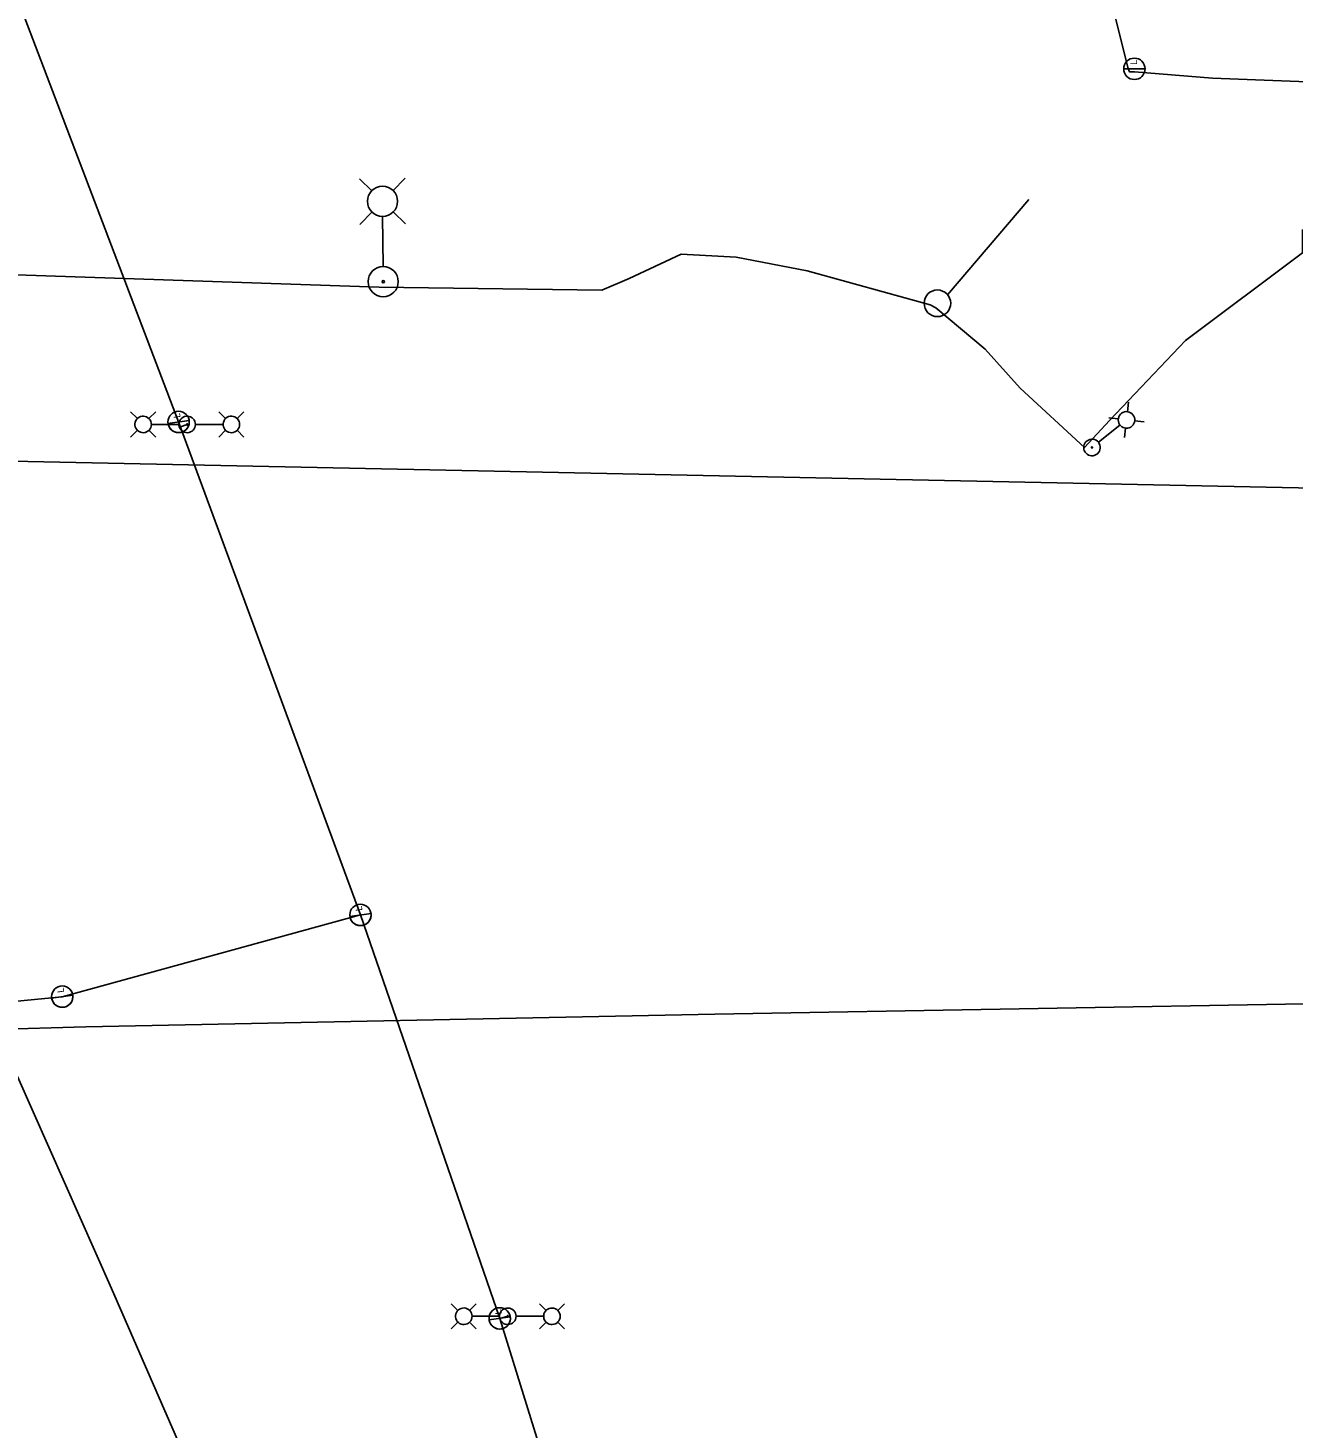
# Model space of a CAD drawing. Extents: x 596028 to 606371, y 330010 to 403088.
# Drawn here: x 603926.9 to 604259.3, y 349573.3 to 349941 of the extents above; entities that cross this region are included whole.
import ezdxf

# ---------------------------------------------------------------- set-up
doc = ezdxf.new("R2010")
doc.units = 0
for name, color, linetype in [('E_FTMS', 7, 'Continuous'), ('E_FTMS_Conduit', 7, 'Continuous'), ('E_LTG', 7, 'Continuous'), ('E_LTG_CID', 7, 'Continuous'), ('E_UTL_FO_UG', 7, 'Continuous'), ('E_UTL_T_UG', 7, 'Continuous')]:
    doc.layers.add(name, color=color, linetype=linetype)

# ---------------------------------------------------------------- blocks, each defined once
blk = doc.blocks.new('_U278')
at = {"layer": 'E_LTG'}
blk.add_lwpolyline([(0.001, -0.171), (0.001, 0.172)], dxfattribs=at)
blk.add_circle((0.001, 0), 0.171, dxfattribs=at)
blk.add_arc((0.001, 0), 0.171, 90, 270, dxfattribs=at)
blk.add_text('L', height=0.108, dxfattribs=at).set_placement((0.066, -0.042))
blk = doc.blocks.new('_U272')
at = {"layer": 'E_LTG'}
blk.add_lwpolyline([(0.001, -0.171), (0.001, 0.172)], dxfattribs=at)
blk.add_circle((0.001, 0), 0.171, dxfattribs=at)
blk.add_arc((0.001, 0), 0.171, 90, 270, dxfattribs=at)
blk.add_text('L', height=0.108, dxfattribs=at).set_placement((0.066, -0.042))

msp = doc.modelspace()

# ---------------------------------------------------------------- linework, layer by layer
at = {"layer": 'E_FTMS'}
msp.add_line((604168.52, 349870.96), (604189.83, 349895.99), dxfattribs=at)
msp.add_circle((604165.84, 349868.71), 3.5, dxfattribs=at)
at = {"layer": 'E_FTMS_Conduit'}
msp.add_lwpolyline([(603982.63, 349526.67), (603972.12, 349556.51), (603948.77, 349609.95), (603924.1, 349665.61), (603917.75, 349678.01), (603907.79, 349722.38), (603905.34, 349732.1)], dxfattribs=at)
at = {"layer": 'E_LTG'}
for points in [[(604017.23, 349898.24), (604013.98, 349901.44)], [(604022.77, 349898.28), (604025.98, 349901.54)], [(604017.28, 349892.7), (604014.08, 349889.44)], [(604020.06, 349891.47), (604020.17, 349878.42)], [(604022.82, 349892.74), (604026.08, 349889.54)], [(603955.62, 349838.41), (603953.84, 349840.18)], [(603958.66, 349838.41), (603960.44, 349840.18)], [(603978.79, 349838.41), (603977.01, 349840.18)], [(603981.84, 349838.41), (603983.61, 349840.18)], [(604217.22, 349839.44), (604216.94, 349839.74), (604216.6, 349839.97), (604216.22, 349840.14), (604215.82, 349840.24), (604215.4, 349840.25), (604214.99, 349840.19), (604214.61, 349840.05), (604214.25, 349839.84), (604213.94, 349839.57), (604213.69, 349839.24), (604213.5, 349838.87), (604213.39, 349838.48), (604213.35, 349838.06), (604213.39, 349837.65), (604213.51, 349837.26), (604213.7, 349836.89), (604213.96, 349836.57), (604214.28, 349836.3), (604214.64, 349836.1), (604215.03, 349835.96), (604215.44, 349835.91), (604215.85, 349835.93), (604216.25, 349836.03), (604216.63, 349836.21), (604216.96, 349836.45), (604217.25, 349836.75), (604217.47, 349837.1), (604217.62, 349837.49), (604217.69, 349837.89), (604217.69, 349838.31), (604217.61, 349838.71), (604217.45, 349839.09), (604217.22, 349839.44)], [(604215.76, 349840.23), (604216.04, 349842.72)], [(603959.32, 349836.88), (603959.28, 349837.3), (603959.16, 349837.69), (603958.97, 349838.06), (603958.72, 349838.39), (603958.4, 349838.66), (603958.05, 349838.86), (603957.65, 349839), (603957.25, 349839.06), (603956.83, 349839.04), (603956.43, 349838.94), (603956.05, 349838.77), (603955.72, 349838.53), (603955.43, 349838.23), (603955.21, 349837.88), (603955.05, 349837.5), (603954.98, 349837.09), (603954.98, 349836.68), (603955.05, 349836.27), (603955.21, 349835.89), (603955.43, 349835.54), (603955.72, 349835.24), (603956.05, 349835), (603956.43, 349834.83), (603956.83, 349834.73), (603957.25, 349834.71), (603957.65, 349834.77), (603958.05, 349834.91), (603958.4, 349835.11), (603958.72, 349835.38), (603958.97, 349835.71), (603959.16, 349836.08), (603959.28, 349836.47), (603959.32, 349836.88)], [(603959.35, 349836.88), (603966.53, 349836.88)], [(603970.88, 349836.88), (603970.84, 349837.3), (603970.73, 349837.69), (603970.54, 349838.06), (603970.28, 349838.39), (603969.97, 349838.66), (603969.61, 349838.86), (603969.22, 349839), (603968.81, 349839.06), (603968.4, 349839.04), (603968, 349838.94), (603967.62, 349838.77), (603967.28, 349838.53), (603967, 349838.23), (603966.77, 349837.88), (603966.62, 349837.5), (603966.54, 349837.09), (603966.54, 349836.68), (603966.62, 349836.27), (603966.77, 349835.89), (603967, 349835.54), (603967.28, 349835.24), (603967.62, 349835), (603968, 349834.83), (603968.4, 349834.73), (603968.81, 349834.71), (603969.22, 349834.77), (603969.61, 349834.91), (603969.97, 349835.11), (603970.28, 349835.38), (603970.54, 349835.71), (603970.73, 349836.08), (603970.84, 349836.47), (603970.88, 349836.88)], [(603968.87, 349836.88), (603968.87, 349836.92), (603968.86, 349836.95), (603968.85, 349836.97), (603968.83, 349837), (603968.8, 349837.02), (603968.78, 349837.04), (603968.75, 349837.05), (603968.71, 349837.05), (603968.68, 349837.05), (603968.65, 349837.04), (603968.62, 349837.03), (603968.6, 349837.01), (603968.58, 349836.99), (603968.56, 349836.96), (603968.55, 349836.93), (603968.54, 349836.9), (603968.54, 349836.87), (603968.55, 349836.84), (603968.56, 349836.81), (603968.58, 349836.78), (603968.6, 349836.76), (603968.62, 349836.74), (603968.65, 349836.73), (603968.68, 349836.72), (603968.71, 349836.72), (603968.75, 349836.72), (603968.78, 349836.73), (603968.8, 349836.75), (603968.83, 349836.77), (603968.85, 349836.79), (603968.86, 349836.82), (603968.87, 349836.85), (603968.87, 349836.88)], [(603978.1, 349836.88), (603970.92, 349836.88)], [(603982.49, 349836.88), (603982.45, 349837.3), (603982.33, 349837.69), (603982.14, 349838.06), (603981.88, 349838.39), (603981.57, 349838.66), (603981.21, 349838.86), (603980.82, 349839), (603980.41, 349839.06), (603980, 349839.04), (603979.6, 349838.94), (603979.22, 349838.77), (603978.89, 349838.53), (603978.6, 349838.23), (603978.38, 349837.88), (603978.22, 349837.5), (603978.14, 349837.09), (603978.14, 349836.68), (603978.22, 349836.27), (603978.38, 349835.89), (603978.6, 349835.54), (603978.89, 349835.24), (603979.22, 349835), (603979.6, 349834.83), (603980, 349834.73), (603980.41, 349834.71), (603980.82, 349834.77), (603981.21, 349834.91), (603981.57, 349835.11), (603981.88, 349835.38), (603982.14, 349835.71), (603982.33, 349836.08), (603982.45, 349836.47), (603982.49, 349836.88)], [(604213.8, 349836.7), (604208.19, 349832.22)], [(604213.38, 349838.32), (604210.89, 349838.6)], [(604215.29, 349835.94), (604215.01, 349833.44)], [(604217.67, 349837.85), (604220.16, 349837.57)], [(603955.62, 349835.36), (603953.84, 349833.58)], [(603958.66, 349835.36), (603960.44, 349833.58)], [(603978.79, 349835.36), (603977.01, 349833.58)], [(603981.84, 349835.36), (603983.61, 349833.58)], [(604208.16, 349832.19), (604207.88, 349832.49), (604207.54, 349832.73), (604207.16, 349832.9), (604206.76, 349832.99), (604206.34, 349833.01), (604205.93, 349832.94), (604205.54, 349832.8), (604205.19, 349832.6), (604204.88, 349832.32), (604204.62, 349831.99), (604204.44, 349831.63), (604204.32, 349831.23), (604204.29, 349830.82), (604204.33, 349830.4), (604204.45, 349830.01), (604204.64, 349829.64), (604204.9, 349829.32), (604205.22, 349829.05), (604205.58, 349828.85), (604205.97, 349828.72), (604206.38, 349828.66), (604206.79, 349828.68), (604207.19, 349828.78), (604207.57, 349828.96), (604207.9, 349829.2), (604208.19, 349829.5), (604208.41, 349829.85), (604208.56, 349830.24), (604208.63, 349830.64), (604208.63, 349831.06), (604208.55, 349831.46), (604208.39, 349831.85), (604208.16, 349832.19)], [(604206.59, 349830.94), (604206.57, 349830.96), (604206.55, 349830.98), (604206.52, 349830.99), (604206.49, 349831), (604206.46, 349831), (604206.42, 349830.99), (604206.39, 349830.98), (604206.37, 349830.97), (604206.34, 349830.95), (604206.32, 349830.92), (604206.31, 349830.89), (604206.3, 349830.86), (604206.3, 349830.83), (604206.3, 349830.8), (604206.31, 349830.77), (604206.33, 349830.74), (604206.34, 349830.72), (604206.37, 349830.7), (604206.4, 349830.68), (604206.43, 349830.67), (604206.46, 349830.67), (604206.49, 349830.67), (604206.52, 349830.68), (604206.55, 349830.69), (604206.57, 349830.71), (604206.6, 349830.73), (604206.61, 349830.76), (604206.62, 349830.79), (604206.63, 349830.82), (604206.63, 349830.85), (604206.62, 349830.88), (604206.61, 349830.91), (604206.59, 349830.94)], [(604039.86, 349604.17), (604038.08, 349605.95)], [(604043.56, 349602.65), (604043.52, 349603.06), (604043.4, 349603.46), (604043.21, 349603.83), (604042.96, 349604.15), (604042.64, 349604.42), (604042.29, 349604.63), (604041.9, 349604.77), (604041.49, 349604.83), (604041.07, 349604.81), (604040.67, 349604.71), (604040.29, 349604.54), (604039.96, 349604.3), (604039.67, 349604), (604039.45, 349603.65), (604039.29, 349603.27), (604039.22, 349602.86), (604039.22, 349602.45), (604039.29, 349602.04), (604039.45, 349601.66), (604039.67, 349601.31), (604039.96, 349601.01), (604040.29, 349600.77), (604040.67, 349600.6), (604041.07, 349600.5), (604041.49, 349600.48), (604041.9, 349600.54), (604042.29, 349600.67), (604042.64, 349600.88), (604042.96, 349601.15), (604043.21, 349601.48), (604043.4, 349601.84), (604043.52, 349602.24), (604043.56, 349602.65)], [(604042.9, 349604.17), (604044.68, 349605.95)], [(604055.12, 349602.65), (604055.08, 349603.06), (604054.97, 349603.46), (604054.78, 349603.83), (604054.52, 349604.15), (604054.21, 349604.42), (604053.85, 349604.63), (604053.46, 349604.77), (604053.05, 349604.82), (604052.64, 349604.81), (604052.24, 349604.71), (604051.86, 349604.54), (604051.52, 349604.3), (604051.24, 349604), (604051.01, 349603.65), (604050.86, 349603.26), (604050.78, 349602.86), (604050.78, 349602.44), (604050.86, 349602.04), (604051.01, 349601.65), (604051.24, 349601.31), (604051.52, 349601.01), (604051.86, 349600.77), (604052.24, 349600.6), (604052.64, 349600.5), (604053.05, 349600.48), (604053.46, 349600.54), (604053.85, 349600.67), (604054.21, 349600.88), (604054.52, 349601.15), (604054.78, 349601.48), (604054.97, 349601.84), (604055.08, 349602.24), (604055.12, 349602.65)], [(604063.03, 349604.18), (604061.25, 349605.95)], [(604066.73, 349602.65), (604066.69, 349603.06), (604066.57, 349603.46), (604066.38, 349603.83), (604066.13, 349604.15), (604065.81, 349604.42), (604065.45, 349604.63), (604065.06, 349604.77), (604064.65, 349604.82), (604064.24, 349604.81), (604063.84, 349604.71), (604063.46, 349604.54), (604063.13, 349604.3), (604062.84, 349604), (604062.62, 349603.65), (604062.46, 349603.26), (604062.38, 349602.86), (604062.38, 349602.44), (604062.46, 349602.04), (604062.62, 349601.65), (604062.84, 349601.31), (604063.13, 349601.01), (604063.46, 349600.77), (604063.84, 349600.6), (604064.24, 349600.5), (604064.65, 349600.48), (604065.06, 349600.54), (604065.45, 349600.67), (604065.81, 349600.88), (604066.13, 349601.15), (604066.38, 349601.48), (604066.57, 349601.84), (604066.69, 349602.24), (604066.73, 349602.65)], [(604066.08, 349604.18), (604067.85, 349605.95)], [(604039.86, 349601.13), (604038.08, 349599.35)], [(604042.9, 349601.13), (604044.68, 349599.35)], [(604043.59, 349602.65), (604050.77, 349602.65)], [(604053.11, 349602.65), (604053.11, 349602.68), (604053.1, 349602.71), (604053.09, 349602.74), (604053.07, 349602.77), (604053.04, 349602.79), (604053.02, 349602.8), (604052.99, 349602.81), (604052.96, 349602.82), (604052.92, 349602.82), (604052.89, 349602.81), (604052.86, 349602.8), (604052.84, 349602.78), (604052.82, 349602.75), (604052.8, 349602.73), (604052.79, 349602.7), (604052.78, 349602.67), (604052.78, 349602.64), (604052.79, 349602.6), (604052.8, 349602.58), (604052.82, 349602.55), (604052.84, 349602.53), (604052.86, 349602.51), (604052.89, 349602.49), (604052.92, 349602.49), (604052.96, 349602.49), (604052.99, 349602.49), (604053.02, 349602.5), (604053.04, 349602.52), (604053.07, 349602.54), (604053.09, 349602.56), (604053.1, 349602.59), (604053.11, 349602.62), (604053.11, 349602.65)], [(604062.34, 349602.65), (604055.16, 349602.65)], [(604063.03, 349601.13), (604061.25, 349599.35)], [(604066.08, 349601.13), (604067.85, 349599.35)]]:
    msp.add_lwpolyline(points, dxfattribs=at)
for centre, radius in [((604020.03, 349895.49), 3.96), ((604020.21, 349874.39), 3.96), ((604020.21, 349874.39), 0.303)]:
    msp.add_circle(centre, radius, dxfattribs=at)
at = {"layer": 'E_LTG_CID'}
for p, q in [((604019.12, 349872.98), (603880.14, 349877.6)), ((603935.86, 349686.59), (603935.86, 349686.59))]:
    msp.add_line(p, q, dxfattribs=at)
for points in [[(604318.05, 348339.7), (604287.36, 348606.91), (604242.16, 348872.6), (604188.57, 349120.13), (604125.01, 349362.84), (604050.82, 349602.08), (604014.23, 349708.06), (603966.43, 349837.54), (603869.82, 350091.09), (603838.85, 350172.22), (603784.41, 350315.72), (603699.29, 350539.43), (603613.87, 350764.2), (603510.34, 351036.54), (603442.84, 351213.06), (603357.76, 351436.96)], [(604208.26, 349961.3), (604215.87, 349930.65), (604216.32, 349929.52), (604217.6, 349929.46), (604238.11, 349927.82), (604276.71, 349926.34), (604297.6, 349927.21), (604312.87, 349926.13), (604357.45, 349924.33), (604373.27, 349924.38), (604381.43, 349923.31), (604447.15, 349919.45)], [(604204.48, 349830.86), (604211.11, 349837.9), (604231.02, 349858.9), (604261.76, 349881.95), (604261.78, 349888.09)], [(604019.12, 349872.98), (604077.69, 349872.18), (604084.82, 349875.2), (604098.53, 349881.6), (604112.99, 349880.79), (604131.65, 349877.2), (604163.95, 349868.28), (604165.42, 349867.48), (604178.36, 349856.66), (604187.57, 349846.44), (604204.48, 349830.86)], [(603968.71, 349836.88), (603966.92, 349836.22)], [(603935.86, 349686.59), (603896.67, 349682.78), (603866.61, 349692.2), (603837.24, 349701.77), (603807.63, 349717.3), (603774.3, 349733.47), (603748.77, 349742.3), (603723.01, 349748.61), (603703.89, 349751.51), (603692.25, 349754.99), (603690.94, 349755.27)], [(603935.86, 349686.59), (604014.23, 349708.06)], [(604050.82, 349602.08), (604052.95, 349602.65)]]:
    msp.add_lwpolyline(points, dxfattribs=at)
at = {"layer": 'E_UTL_FO_UG'}
msp.add_lwpolyline([(603377.98, 349858.9), (603440.23, 349853.01), (603567.47, 349834.56), (604281.88, 349819.78), (604434.17, 349817.62)], dxfattribs=at)
at = {"layer": 'E_UTL_T_UG'}
msp.add_lwpolyline([(603639.16, 349669.94), (603789.57, 349675.58), (603917.75, 349678.01), (603942.05, 349678.68), (604107.36, 349681.99), (604267.28, 349684.76), (604436, 349691.79)], dxfattribs=at)

# ---------------------------------------------------------------- block references
at = {"layer": 'E_LTG_CID'}
for name, p, xscale, yscale, rotation in [('_U278', (604217.61, 349930.27), 16.40416666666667, 16.40416666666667, 89.99999999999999), ('_U272', (603966.44, 349837.53), 16.404166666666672, 16.404166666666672, 97.82095686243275), ('_U272', (604014.24, 349708.05), 16.404166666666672, 16.404166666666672, 97.82095686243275), ('_U272', (603935.86, 349686.58), 16.404166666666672, 16.404166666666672, 97.82095686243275), ('_U272', (604050.83, 349602.08), 16.404166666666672, 16.404166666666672, 97.82095686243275)]:
    msp.add_blockref(name, p, dxfattribs=dict(at, xscale=xscale, yscale=yscale, rotation=rotation))

doc.saveas('drawing.dxf')
